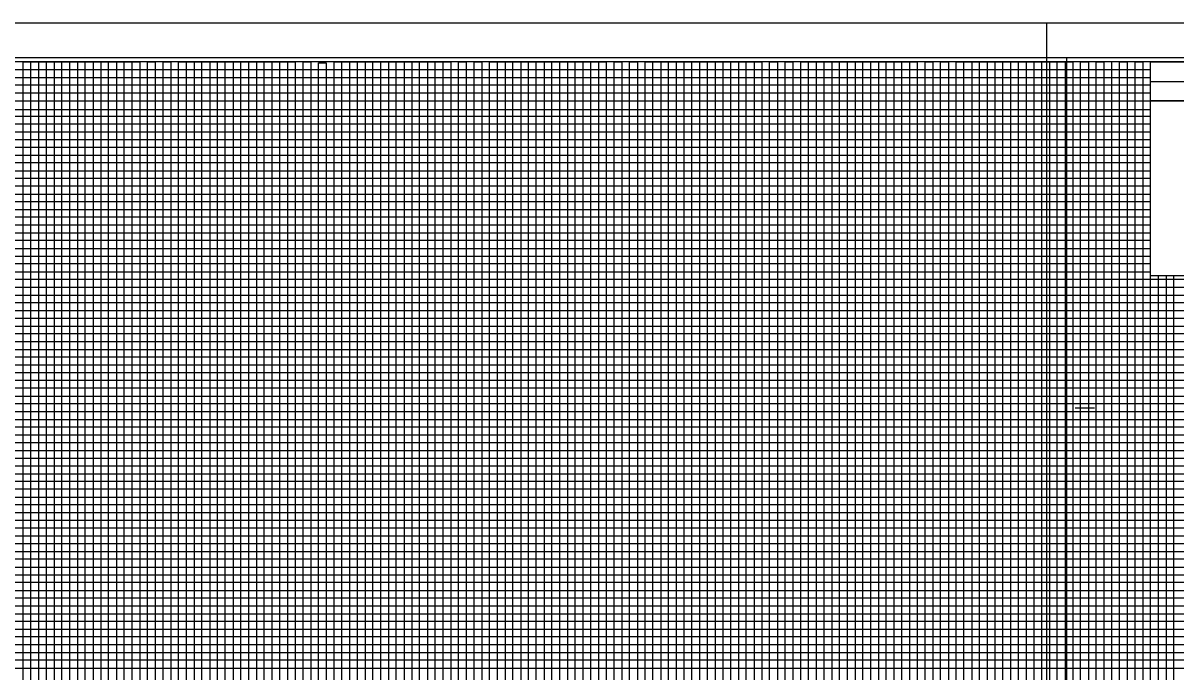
# Model space of a CAD drawing. Extents: x 2345490 to 2436403, y 465165 to 573888.
# Drawn here: x 2411420 to 2412162, y 541709 to 542127 of the extents above; entities that cross this region are included whole.
import ezdxf

# ---------------------------------------------------------------- set-up
doc = ezdxf.new("R2010")
doc.units = 0
for name, color, linetype in [('Old_Level_18', 7, 'Continuous'), ('Old_Level_40', 7, 'Continuous'), ('Old_Level_41', 7, 'Continuous'), ('Old_Level_42', 7, 'Continuous'), ('Old_Level_43', 7, 'Continuous'), ('Old_Level_50', 7, 'Continuous'), ('Old_Level_51', 7, 'Continuous')]:
    doc.layers.add(name, color=color, linetype=linetype)

msp = doc.modelspace()

# ---------------------------------------------------------------- linework, layer by layer
at = {"layer": 'Old_Level_18'}
msp.add_lwpolyline([(2412345.325, 542101.694), (2410845.325, 542101.694), (2410845.325, 541051.694), (2412345.325, 541051.694)], close=True, dxfattribs=at)
at = {"layer": 'Old_Level_40'}
msp.add_line((2412145.275, 542089.144), (2412345.325, 542089.144), dxfattribs=at)
for points in [[(2412145.275, 542101.694), (2412345.325, 542101.694), (2412345.325, 542076.644), (2412145.275, 542076.644)], [(2412145.275, 542076.644), (2412245.325, 542076.644), (2412245.325, 541964.144), (2412145.275, 541964.144)]]:
    msp.add_lwpolyline(points, close=True, dxfattribs=at)
at = {"layer": 'Old_Level_41'}
msp.add_line((2412096.825, 541879.194), (2412109.325, 541879.194), dxfattribs=at)
for points in [[(2411420.325, 541076.694), (2411420.325, 542101.694), (2411470.325, 542101.694), (2411470.325, 541076.694)], [(2411445.325, 541076.694), (2411445.325, 542101.694), (2411495.325, 542101.694), (2411495.325, 541076.694)], [(2411520.325, 541076.694), (2411520.325, 542101.694), (2411570.325, 542101.694), (2411570.325, 541076.694)], [(2411545.325, 541076.694), (2411545.325, 542101.694), (2411595.325, 542101.694), (2411595.325, 541076.694)], [(2411620.325, 541076.694), (2411620.325, 542101.694), (2411670.325, 542101.694), (2411670.325, 541076.694)], [(2411645.325, 541076.694), (2411645.325, 542101.694), (2411695.325, 542101.694), (2411695.325, 541076.694)], [(2411720.325, 541076.694), (2411720.325, 542101.694), (2411770.325, 542101.694), (2411770.325, 541076.694)], [(2411745.325, 541076.694), (2411745.325, 542101.694), (2411795.325, 542101.694), (2411795.325, 541076.694)], [(2411820.325, 541076.694), (2411820.325, 542101.694), (2411870.325, 542101.694), (2411870.325, 541076.694)], [(2411845.325, 541076.694), (2411845.325, 542101.694), (2411895.325, 542101.694), (2411895.325, 541076.694)], [(2411920.325, 541076.694), (2411920.325, 542101.694), (2411970.325, 542101.694), (2411970.325, 541076.694)], [(2411945.325, 541076.694), (2411945.325, 542101.694), (2411995.325, 542101.694), (2411995.325, 541076.694)], [(2412020.325, 541076.694), (2412020.325, 542101.694), (2412070.325, 542101.694), (2412070.325, 541076.694)], [(2412045.325, 541076.694), (2412045.325, 542101.694), (2412095.325, 542101.694), (2412095.325, 541076.694)], [(2412120.325, 541076.694), (2412120.325, 542101.694)], [(2412145.325, 541076.694), (2412145.325, 542101.694), (2412171.625, 542101.694)], [(2410845.325, 542051.694), (2412145.275, 542051.694)], [(2412145.275, 542001.694), (2410845.325, 542001.694), (2410845.325, 541951.644), (2412345.325, 541951.644)], [(2412345.325, 541926.694), (2410845.325, 541926.694), (2410845.325, 541976.694), (2412145.275, 541976.694)], [(2412345.325, 541901.694), (2410845.325, 541901.694), (2410845.325, 541851.694), (2412345.325, 541851.694)], [(2412345.325, 541826.694), (2410845.325, 541826.694), (2410845.325, 541876.694), (2412345.325, 541876.694)], [(2412345.325, 541801.694), (2410845.325, 541801.694), (2410845.325, 541751.694), (2412345.325, 541751.694)]]:
    msp.add_lwpolyline(points, dxfattribs=at)
at = {"layer": 'Old_Level_42'}
for points in [[(2412145.275, 542026.694), (2410845.425, 542026.694), (2410845.425, 542076.644), (2412145.275, 542076.644)], [(2412345.325, 541726.694), (2410845.325, 541726.694), (2410845.325, 541776.694), (2412345.325, 541776.694)]]:
    msp.add_lwpolyline(points, dxfattribs=at)
at = {"layer": 'Old_Level_43'}
for p, q in [((2412295.325, 541921.694), (2410895.325, 541921.694)), ((2410895.325, 541916.694), (2412295.325, 541916.694)), ((2412295.325, 541896.694), (2410895.325, 541896.694))]:
    msp.add_line(p, q, dxfattribs=at)
for points in [[(2411425.325, 541076.694), (2411425.325, 542101.694), (2411430.325, 542101.694), (2411430.325, 541076.694)], [(2411435.325, 541076.694), (2411435.325, 542101.694), (2411440.325, 542101.694), (2411440.325, 541076.694)], [(2411450.325, 541076.694), (2411450.325, 542101.694), (2411455.325, 542101.694), (2411455.325, 541076.694)], [(2411460.325, 541076.694), (2411460.325, 542101.694), (2411465.325, 542101.694), (2411465.325, 541076.694)], [(2411475.325, 541076.694), (2411475.325, 542101.694), (2411480.325, 542101.694), (2411480.325, 541076.694)], [(2411485.325, 541076.694), (2411485.325, 542101.694), (2411490.325, 542101.694), (2411490.325, 541076.694)], [(2411500.325, 541076.694), (2411500.325, 542101.694), (2411505.325, 542101.694), (2411505.325, 541076.694)], [(2411510.325, 541076.694), (2411510.325, 542101.694), (2411515.325, 542101.694), (2411515.325, 541076.694)], [(2411525.325, 541076.694), (2411525.325, 542101.694), (2411530.325, 542101.694), (2411530.325, 541076.694)], [(2411535.325, 541076.694), (2411535.325, 542101.694), (2411540.325, 542101.694), (2411540.325, 541076.694)], [(2411550.325, 541076.694), (2411550.325, 542101.694), (2411555.325, 542101.694), (2411555.325, 541076.694)], [(2411560.325, 541076.694), (2411560.325, 542101.694), (2411565.325, 542101.694), (2411565.325, 541076.694)], [(2411575.325, 541076.694), (2411575.325, 542101.694), (2411580.325, 542101.694), (2411580.325, 541076.694)], [(2411585.325, 541076.694), (2411585.325, 542101.694), (2411590.325, 542101.694), (2411590.325, 541076.694)], [(2411600.325, 541076.694), (2411600.325, 542101.694), (2411605.325, 542101.694), (2411605.325, 541076.694)], [(2411610.325, 541076.694), (2411610.325, 542101.094), (2411615.325, 542101.094), (2411615.325, 541076.694)], [(2411625.325, 541076.694), (2411625.325, 542101.694), (2411630.325, 542101.694), (2411630.325, 541076.694)], [(2411635.325, 541076.694), (2411635.325, 542101.694), (2411640.325, 542101.694), (2411640.325, 541076.694)], [(2411650.325, 541076.694), (2411650.325, 542101.694), (2411655.325, 542101.694), (2411655.325, 541076.694)], [(2411660.325, 541076.694), (2411660.325, 542101.694), (2411665.325, 542101.694), (2411665.325, 541076.694)], [(2411675.325, 541076.694), (2411675.325, 542101.694), (2411680.325, 542101.694), (2411680.325, 541076.694)], [(2411685.325, 541076.694), (2411685.325, 542101.694), (2411690.325, 542101.694), (2411690.325, 541076.694)], [(2411700.325, 541076.694), (2411700.325, 542101.694), (2411705.325, 542101.694), (2411705.325, 541076.694)], [(2411710.325, 541076.694), (2411710.325, 542101.694), (2411715.325, 542101.694), (2411715.325, 541076.694)], [(2411725.325, 541076.694), (2411725.325, 542101.694), (2411730.325, 542101.694), (2411730.325, 541076.694)], [(2411735.325, 541076.694), (2411735.325, 542101.694), (2411740.325, 542101.694), (2411740.325, 541076.694)], [(2411750.325, 541076.694), (2411750.325, 542101.694), (2411755.325, 542101.694), (2411755.325, 541076.694)], [(2411760.325, 541076.694), (2411760.325, 542101.694), (2411765.325, 542101.694), (2411765.325, 541076.694)], [(2411775.325, 541076.694), (2411775.325, 542101.694), (2411780.325, 542101.694), (2411780.325, 541076.694)], [(2411785.325, 541076.694), (2411785.325, 542101.694), (2411790.325, 542101.694), (2411790.325, 541076.694)], [(2411800.325, 541076.694), (2411800.325, 542101.694), (2411805.325, 542101.694), (2411805.325, 541076.694)], [(2411810.325, 541076.694), (2411810.325, 542101.694), (2411815.325, 542101.694), (2411815.325, 541076.694)], [(2411825.325, 541076.694), (2411825.325, 542101.694), (2411830.325, 542101.694), (2411830.325, 541076.694)], [(2411835.325, 541076.694), (2411835.325, 542101.694), (2411840.325, 542101.694), (2411840.325, 541076.694)], [(2411850.325, 541076.694), (2411850.325, 542101.694), (2411855.325, 542101.694), (2411855.325, 541076.694)], [(2411860.325, 541076.694), (2411860.325, 542101.694), (2411865.325, 542101.694), (2411865.325, 541076.694)], [(2411875.325, 541076.694), (2411875.325, 542101.694), (2411880.325, 542101.694), (2411880.325, 541076.694)], [(2411885.325, 541076.694), (2411885.325, 542101.694), (2411890.325, 542101.694), (2411890.325, 541076.694)], [(2411900.325, 541076.694), (2411900.325, 542101.694), (2411905.325, 542101.694), (2411905.325, 541076.694)], [(2411910.325, 541076.694), (2411910.325, 542101.694), (2411915.325, 542101.694), (2411915.325, 541076.694)], [(2411925.325, 541076.694), (2411925.325, 542101.694), (2411930.325, 542101.694), (2411930.325, 541076.694)], [(2411935.325, 541076.694), (2411935.325, 542101.694), (2411940.325, 542101.694), (2411940.325, 541076.694)], [(2411950.325, 541076.694), (2411950.325, 542101.694), (2411955.325, 542101.694), (2411955.325, 541076.694)], [(2411960.325, 541076.694), (2411960.325, 542101.694), (2411965.325, 542101.694), (2411965.325, 541076.694)], [(2411975.325, 541076.694), (2411975.325, 542101.694), (2411980.325, 542101.694), (2411980.325, 541076.694)], [(2411985.325, 541076.694), (2411985.325, 542101.694), (2411990.325, 542101.694), (2411990.325, 541076.694)], [(2412000.325, 541076.694), (2412000.325, 542101.694), (2412005.325, 542101.694), (2412005.325, 541076.694)], [(2412010.325, 541076.694), (2412010.325, 542101.694), (2412015.325, 542101.694), (2412015.325, 541076.694)], [(2412025.325, 541076.694), (2412025.325, 542101.694), (2412030.325, 542101.694), (2412030.325, 541076.694)], [(2412035.325, 541076.694), (2412035.325, 542101.694), (2412040.325, 542101.694), (2412040.325, 541076.694)], [(2412050.325, 541076.694), (2412050.325, 542101.694), (2412055.325, 542101.694), (2412055.325, 541076.694)], [(2412060.325, 541076.694), (2412060.325, 542101.694), (2412065.325, 542101.694), (2412065.325, 541076.694)], [(2412075.325, 541076.694), (2412075.325, 542101.694), (2412080.325, 542101.694), (2412080.325, 541076.694)], [(2412085.325, 541076.694), (2412085.325, 542101.694), (2412090.325, 542101.694), (2412090.325, 541076.694)], [(2412100.325, 541076.694), (2412100.325, 542101.694), (2412105.325, 542101.694), (2412105.325, 541076.694)], [(2412110.325, 541076.694), (2412110.325, 542101.694), (2412115.325, 542101.694), (2412115.325, 541076.694)], [(2412125.325, 541076.694), (2412125.325, 542101.694), (2412130.325, 542101.694), (2412130.325, 541076.694)], [(2412135.325, 541076.694), (2412135.325, 542101.694), (2412140.325, 542101.694), (2412140.325, 541076.694)], [(2412145.275, 542096.694), (2410895.325, 542096.694), (2410895.325, 542091.694), (2412145.275, 542091.694)], [(2412145.275, 542086.694), (2410895.325, 542086.694), (2410895.325, 542081.694), (2412145.275, 542081.694)], [(2412145.275, 542070.944), (2410896.325, 542070.944), (2410896.325, 542066.694), (2412145.275, 542066.694)], [(2412145.275, 542061.694), (2410895.325, 542061.694), (2410895.325, 542056.694), (2412145.275, 542056.694)], [(2412145.275, 542046.694), (2410895.325, 542046.694), (2410895.325, 542041.694), (2412145.275, 542041.694)], [(2412145.275, 542036.694), (2410895.325, 542036.694), (2410895.325, 542031.694), (2412145.275, 542031.694)], [(2412145.275, 542021.694), (2410895.325, 542021.694), (2410895.325, 542016.694), (2412145.275, 542016.694)], [(2412145.275, 542011.694), (2410895.325, 542011.694), (2410895.325, 542006.694), (2412145.275, 542006.694)], [(2412145.275, 541996.694), (2410895.325, 541996.694), (2410895.325, 541991.694), (2412145.275, 541991.694)], [(2412145.275, 541986.694), (2410895.325, 541986.694), (2410895.325, 541981.694), (2412145.275, 541981.694)], [(2412145.275, 541971.694), (2410895.325, 541971.694), (2410895.325, 541966.694), (2412145.275, 541966.694)], [(2412295.325, 541961.694), (2410895.325, 541961.694), (2410895.325, 541961.694), (2410895.325, 541941.694), (2412295.325, 541941.694)], [(2412150.325, 541076.694), (2412150.325, 541964.144)], [(2412155.325, 541964.144), (2412155.325, 541076.694), (2412160.325, 541076.694), (2412160.325, 541964.144)], [(2410895.325, 541956.694), (2412295.325, 541956.694)], [(2412295.325, 541946.694), (2410895.325, 541946.694)], [(2412295.325, 541936.694), (2410895.325, 541936.694), (2410895.325, 541931.694), (2412295.325, 541931.694)], [(2412295.325, 541911.694), (2410895.325, 541911.694), (2410895.325, 541906.694), (2412295.325, 541906.694)], [(2412295.325, 541891.694), (2410895.325, 541891.694), (2410895.325, 541886.694), (2412295.325, 541886.694)], [(2412295.325, 541881.694), (2410895.325, 541881.694)], [(2410895.325, 541871.694), (2412295.325, 541871.694)], [(2412295.325, 541866.694), (2410895.325, 541866.694), (2410895.325, 541861.694), (2412295.325, 541861.694)], [(2412295.325, 541856.694), (2410895.325, 541856.694), (2410895.325, 541846.694), (2412295.325, 541846.694)], [(2412295.325, 541841.694), (2410895.325, 541841.694), (2410895.325, 541836.694), (2412295.325, 541836.694)], [(2412295.325, 541831.694), (2410895.325, 541831.694), (2410895.325, 541821.694), (2412295.325, 541821.694)], [(2412295.325, 541816.694), (2410895.325, 541816.694), (2410895.325, 541811.694), (2412295.325, 541811.694)], [(2412295.325, 541806.694), (2410895.325, 541806.694), (2410895.325, 541796.694), (2412295.325, 541796.694)], [(2412295.325, 541791.694), (2410895.325, 541791.694), (2410895.325, 541786.694), (2412295.325, 541786.694)], [(2412295.325, 541781.694), (2410895.325, 541781.694), (2410895.325, 541771.694), (2412295.325, 541771.694)], [(2412295.325, 541766.694), (2410895.325, 541766.694), (2410895.325, 541761.694), (2412295.325, 541761.694)], [(2412295.325, 541756.694), (2410895.325, 541756.694), (2410895.325, 541746.694), (2412295.325, 541746.694)], [(2412295.325, 541741.694), (2410895.325, 541741.694), (2410895.325, 541736.694), (2412295.325, 541736.694)], [(2412295.325, 541731.694), (2410895.325, 541731.694), (2410895.325, 541721.694), (2412295.325, 541721.694)], [(2412295.325, 541716.694), (2410895.325, 541716.694), (2410895.325, 541711.694), (2412295.325, 541711.694)]]:
    msp.add_lwpolyline(points, dxfattribs=at)
at = {"layer": 'Old_Level_50'}
for points in [[(2412357.825, 542104.244), (2410691.325, 542104.244), (2410691.325, 541049.144), (2412357.825, 541049.144)], [(2413757.825, 542104.244), (2412091.325, 542104.244), (2412091.325, 541049.144), (2413757.825, 541049.144)]]:
    msp.add_lwpolyline(points, close=True, dxfattribs=at)
at = {"layer": 'Old_Level_51'}
for points in [[(2412362.325, 542126.694), (2410678.325, 542126.694), (2410678.325, 541026.694), (2412362.325, 541026.694)], [(2413762.325, 542126.694), (2412078.325, 542126.694), (2412078.325, 541026.694), (2413762.325, 541026.694)]]:
    msp.add_lwpolyline(points, close=True, dxfattribs=at)

doc.saveas('drawing.dxf')
